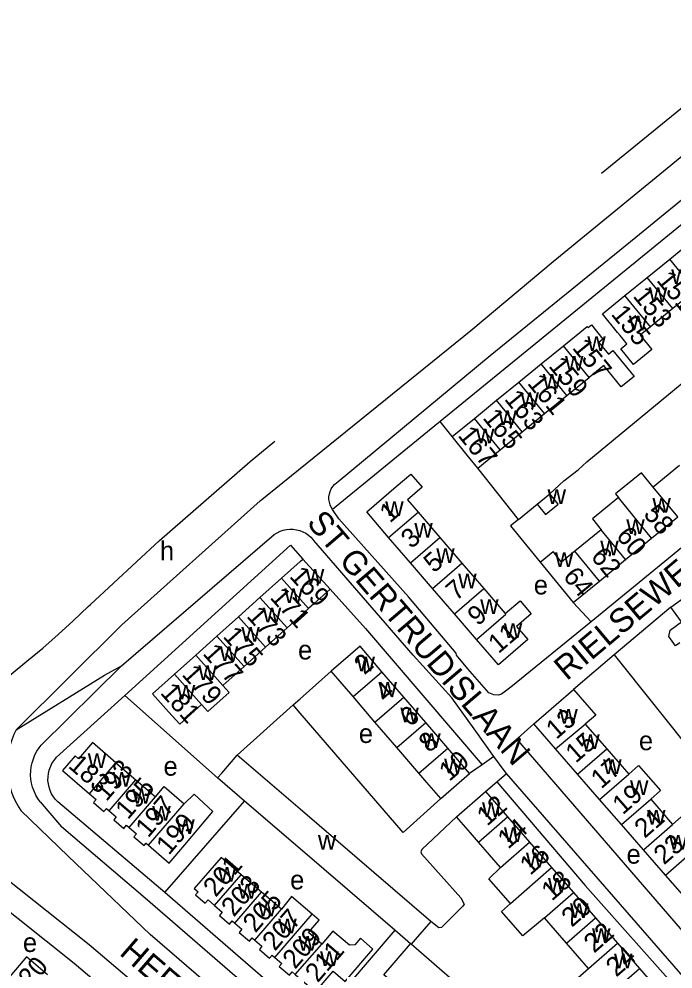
# Model space of a CAD drawing. Extents: x 161258 to 163262, y 380749 to 382054.
# Drawn here: x 162541.1 to 162678.1, y 381774.9 to 381973.9 of the extents above; entities that cross this region are included whole.
import ezdxf

# ---------------------------------------------------------------- set-up
doc = ezdxf.new("R2010")
doc.units = 0
for name, color, linetype in [('BLT_Basislijn', 7, 'Continuous'), ('BLT_Bebouwing', 7, 'Continuous'), ('BLT_Centroide', 7, 'Continuous'), ('BLT_Huisnummer', 7, 'Continuous'), ('BLT_Huisnummer_ tussenligend', 7, 'Continuous'), ('BLT_Onderverdeling_panden', 7, 'Continuous'), ('BLT_Straatnaam', 7, 'Continuous'), ('BLT_Vlakafsluiter', 7, 'Continuous')]:
    doc.layers.add(name, color=color, linetype=linetype)

msp = doc.modelspace()

# ---------------------------------------------------------------- linework, layer by layer
at = {"layer": 'BLT_Basislijn'}
for p, q in [((162653.02, 381923.11), (162707.32, 381967.63)), ((162663.14, 381941.64), (162694.53, 381967.27)), ((162692.45, 381941.12), (162629.3, 381889.6)), ((162639.83, 381903.42), (162670.33, 381928.23)), ((162607.93, 381877.02), (162639.83, 381903.42)), ((162631.82, 381886.46), (162629.3, 381889.6)), ((162645.73, 381869.11), (162637.2, 381879.86)), ((162645.73, 381869.11), (162649.63, 381872.31)), ((162562.53, 381838.43), (162594.56, 381865.96)), ((162563.24, 381832.23), (162597.98, 381863.68)), ((162597.98, 381863.68), (162600.57, 381860.81)), ((162623.65, 381840.7), (162602.85, 381864.7)), ((162606.27, 381854.46), (162613.7, 381846.22)), ((162657.23, 381851.72), (162660.95, 381847.68)), ((162677.65, 381850.73), (162665.83, 381840.73)), ((162613.7, 381846.22), (162638.11, 381817.71)), ((162665.83, 381840.73), (162657.28, 381833.5)), ((162665.83, 381840.73), (162709.11, 381786.41)), ((162562.53, 381838.43), (162545.69, 381821.81)), ((162558.95, 381836.5), (162562.53, 381838.43)), ((162540.47, 381825.05), (162558.95, 381836.5)), ((162548.93, 381819.28), (162563.24, 381832.23)), ((162582.68, 381814.95), (162563.24, 381832.23)), ((162586.81, 381819.75), (162598.54, 381830.23)), ((162640.58, 381819.45), (162638.11, 381817.71)), ((162638.11, 381817.71), (162635.5, 381815.86)), ((162641.19, 381814.11), (162643.23, 381815.85)), ((162638.81, 381812.09), (162641.19, 381814.11)), ((162641.19, 381814.11), (162659.75, 381792.44)), ((162545.51, 381809.92), (162549.93, 381804.69)), ((162571.61, 381790.92), (162549.21, 381809.92)), ((162571.61, 381790.92), (162588.31, 381810.11)), ((162567.48, 381789.74), (162549.93, 381804.69)), ((162659.75, 381792.44), (162693.29, 381754.68)), ((162613.59, 381750), (162567.48, 381789.74)), ((162572.16, 381790.46), (162571.61, 381790.92)), ((162603.06, 381763.77), (162572.16, 381790.46)), ((162605.92, 381750), (162568.56, 381782.17)), ((162650.98, 381756.13), (162623.24, 381780.1))]:
    msp.add_line(p, q, dxfattribs=at)
for points in [[(162670.33, 381928.23), (162712.86, 381963.04), (162726.29, 381973.95)], [(162770.79, 381927.37), (162770.3, 381927.13), (162762, 381922.73), (162715.03, 381891.91), (162660.95, 381847.68)], [(162562.6, 381847.05), (162591.6, 381873.01), (162635.73, 381908.7), (162653.02, 381923.11)], [(162652.28, 381874.47), (162655.23, 381877.18), (162658.26, 381879.48), (162660.07, 381881.17), (162684.01, 381900.95), (162685.83, 381902.27), (162691.47, 381907.23), (162708.68, 381921.45)], [(162629.3, 381889.6), (162628.96, 381889.32), (162606.78, 381871.18)], [(162556.03, 381851.29), (162570.48, 381864.72), (162589.48, 381881.21), (162594.68, 381885.53)], [(162606.78, 381871.18), (162606.48, 381871.67), (162606.25, 381872.19), (162606.1, 381872.74), (162606.02, 381873.3), (162606.02, 381873.87), (162606.11, 381874.44), (162606.27, 381874.98), (162606.51, 381875.5), (162606.81, 381875.98), (162607.18, 381876.42), (162607.61, 381876.79), (162607.93, 381877.02)], [(162660.95, 381847.68), (162644.15, 381833.93), (162642.15, 381832.47), (162641.55, 381832.29), (162640.56, 381832.35), (162639.51, 381832.78), (162635.14, 381837.8), (162632.77, 381840.67), (162632.65, 381841.07), (162622.71, 381852.89), (162608.11, 381869.21), (162606.78, 381871.18)], [(162645.73, 381869.11), (162644.09, 381867.77), (162650.31, 381860.18)], [(162594.56, 381865.96), (162595.16, 381866.33), (162595.79, 381866.63), (162596.45, 381866.85), (162597.13, 381866.99), (162597.82, 381867.06), (162598.52, 381867.05), (162599.21, 381866.95), (162599.88, 381866.78), (162600.53, 381866.53), (162601.15, 381866.21), (162601.72, 381865.82), (162602.25, 381865.37), (162602.73, 381864.86), (162602.85, 381864.7)], [(162536, 381834.02), (162539.39, 381836.67), (162542.73, 381839.38), (162546.02, 381842.16), (162549.26, 381844.99), (162552.44, 381847.89), (162555.57, 381850.85), (162556.03, 381851.29)], [(162640.58, 381819.45), (162636.43, 381825.21), (162631.75, 381831.7), (162623.65, 381840.7)], [(162598.54, 381830.23), (162600, 381831.54), (162606.47, 381837.33)], [(162629.44, 381810.65), (162621.59, 381803.54), (162600, 381828.54), (162598.54, 381830.23)], [(162540.47, 381825.05), (162539.97, 381824.02), (162539.55, 381822.96), (162539.19, 381821.87), (162538.92, 381820.76), (162538.72, 381819.64), (162538.6, 381818.5), (162538.56, 381817.36), (162538.61, 381816.21), (162538.73, 381815.08), (162538.93, 381813.95), (162539.21, 381812.84), (162539.56, 381811.76), (162539.99, 381810.7), (162540.5, 381809.67), (162541.07, 381808.68), (162541.44, 381808.12)], [(162648.93, 381826.29), (162645.6, 381823.31), (162645.55, 381822.86), (162686.24, 381775.72), (162691.31, 381770.12)], [(162545.51, 381809.92), (162545.01, 381810.62), (162544.57, 381811.37), (162544.21, 381812.16), (162543.91, 381812.98), (162543.7, 381813.82), (162543.56, 381814.68), (162543.5, 381815.55), (162543.52, 381816.42), (162543.62, 381817.28), (162543.8, 381818.13), (162544.06, 381818.96), (162544.39, 381819.76), (162544.8, 381820.53), (162545.27, 381821.26), (162545.69, 381821.81)], [(162549.21, 381809.92), (162548.71, 381810.44), (162548.27, 381811.02), (162547.89, 381811.65), (162547.59, 381812.31), (162547.36, 381813), (162547.21, 381813.71), (162547.13, 381814.44), (162547.14, 381815.16), (162547.23, 381815.89), (162547.39, 381816.6), (162547.64, 381817.28), (162547.95, 381817.94), (162548.34, 381818.55), (162548.79, 381819.12), (162548.93, 381819.28)], [(162643.23, 381815.85), (162642.92, 381816.21), (162640.58, 381819.45)], [(162697.89, 381758.15), (162691.36, 381762.37), (162686.31, 381766.33), (162643.23, 381815.85)], [(162568.56, 381782.17), (162551.37, 381798.57), (162541.44, 381808.12)], [(162632.74, 381806.79), (162625.49, 381799.98), (162625.28, 381799.5), (162625.43, 381799.08), (162633.68, 381789.84), (162634.36, 381788.53), (162634.09, 381788.05), (162629.63, 381783.62), (162629.06, 381783.57), (162627.37, 381784.9)], [(162526.32, 381803.41), (162555.79, 381780.03), (162591.11, 381750)], [(162528.74, 381795.11), (162552.62, 381776.16), (162583.39, 381750)]]:
    msp.add_lwpolyline(points, dxfattribs=at)
at = {"layer": 'BLT_Bebouwing'}
for p, q in [((162677.44, 381923.64), (162682.13, 381927.46)), ((162672.74, 381919.81), (162677.44, 381923.64)), ((162668.05, 381915.99), (162672.74, 381919.81)), ((162682.77, 381917.1), (162678.07, 381913.28)), ((162678.07, 381913.28), (162673.38, 381909.45)), ((162650.48, 381901.67), (162655.15, 381905.47)), ((162645.82, 381897.87), (162650.48, 381901.67)), ((162655.86, 381895.07), (162660.53, 381898.87)), ((162641.15, 381894.07), (162645.82, 381897.87)), ((162651.2, 381891.27), (162655.86, 381895.07)), ((162636.49, 381890.26), (162641.15, 381894.07)), ((162646.53, 381887.47), (162651.2, 381891.27)), ((162631.82, 381886.46), (162636.49, 381890.26)), ((162641.87, 381883.67), (162646.53, 381887.47)), ((162637.2, 381879.86), (162641.87, 381883.67)), ((162679.46, 381880.37), (162673.99, 381875.89)), ((162649.63, 381872.31), (162652.28, 381874.47)), ((162649.63, 381872.31), (162651.4, 381870.16)), ((162624.7, 381870.65), (162629.29, 381865.31)), ((162673.64, 381865.16), (162679.11, 381869.64)), ((162663.05, 381866.94), (162657.57, 381862.46)), ((162623.13, 381860), (162618.53, 381865.35)), ((162629.29, 381865.31), (162633.89, 381859.97)), ((162668.17, 381860.68), (162673.64, 381865.16)), ((162600.57, 381860.81), (162606.27, 381854.46)), ((162650.31, 381860.18), (162652.99, 381862.38)), ((162627.73, 381854.66), (162623.13, 381860)), ((162633.89, 381859.97), (162638.49, 381854.62)), ((162650.31, 381860.18), (162657.23, 381851.72)), ((162662.7, 381856.2), (162668.17, 381860.68)), ((162591.56, 381852.74), (162596.07, 381856.78)), ((162657.23, 381851.72), (162662.7, 381856.2)), ((162632.32, 381849.32), (162627.73, 381854.66)), ((162638.49, 381854.62), (162642.98, 381849.41)), ((162587.06, 381848.7), (162591.56, 381852.74)), ((162636.92, 381843.98), (162632.32, 381849.32)), ((162582.55, 381844.66), (162587.06, 381848.7)), ((162597.26, 381846.38), (162592.75, 381842.34)), ((162578.09, 381840.66), (162582.55, 381844.66)), ((162592.75, 381842.34), (162588.25, 381838.3)), ((162573.64, 381836.68), (162578.09, 381840.66)), ((162588.25, 381838.3), (162583.78, 381834.3)), ((162611.07, 381831.99), (162606.47, 381837.33)), ((162621.72, 381831.87), (162617.13, 381837.21)), ((162648.93, 381826.29), (162657.28, 381833.5)), ((162615.66, 381826.65), (162611.07, 381831.99)), ((162626.31, 381826.53), (162621.72, 381831.87)), ((162620.25, 381821.32), (162615.66, 381826.65)), ((162630.9, 381821.2), (162626.31, 381826.53)), ((162653.53, 381821.01), (162648.93, 381826.29)), ((162659.74, 381826.24), (162664.25, 381821.06)), ((162624.85, 381815.98), (162620.25, 381821.32)), ((162635.5, 381815.86), (162630.9, 381821.2)), ((162658.13, 381815.73), (162653.53, 381821.01)), ((162664.25, 381821.06), (162668.85, 381815.77)), ((162561.37, 381818.11), (162565.51, 381814.56)), ((162629.44, 381810.65), (162635.5, 381815.86)), ((162662.73, 381810.45), (162658.13, 381815.73)), ((162565.51, 381814.56), (162569.68, 381810.98)), ((162588.31, 381810.11), (162582.68, 381814.95)), ((162632.74, 381806.79), (162638.81, 381812.09)), ((162638.81, 381812.09), (162643.43, 381806.8)), ((162667.33, 381805.16), (162662.73, 381810.45)), ((162673.45, 381810.49), (162678.05, 381805.21)), ((162643.43, 381806.8), (162648.04, 381801.51)), ((162671.93, 381799.88), (162667.33, 381805.16)), ((162567.69, 381801.27), (162568.18, 381800.85)), ((162641.97, 381796.21), (162637.36, 381801.5)), ((162648.04, 381801.51), (162652.65, 381796.21)), ((162676.53, 381794.6), (162671.93, 381799.88)), ((162652.65, 381796.21), (162657.27, 381790.92)), ((162591.85, 381791.05), (162587.62, 381794.68)), ((162681.13, 381789.32), (162676.53, 381794.6)), ((162596.06, 381787.43), (162591.85, 381791.05)), ((162657.27, 381790.92), (162661.88, 381785.63)), ((162655.81, 381780.34), (162651.2, 381785.63)), ((162661.88, 381785.63), (162666.49, 381780.34)), ((162623.24, 381780.1), (162623.1, 381780.22)), ((162660.43, 381775.05), (162655.81, 381780.34)), ((162666.49, 381780.34), (162671.11, 381775.05)), ((162671.11, 381775.05), (162675.72, 381769.76))]:
    msp.add_line(p, q, dxfattribs=at)
for points in [[(162673.38, 381909.45), (162671.26, 381907.73), (162673.71, 381904.73), (162669.85, 381901.59), (162667.19, 381904.85), (162668.46, 381905.89), (162667.67, 381906.87), (162667.03, 381907.65), (162666.52, 381908.29), (162663.36, 381912.16), (162668.05, 381915.99)], [(162655.15, 381905.47), (162660.15, 381909.55), (162660.36, 381909.29), (162661.03, 381909.84), (162663.43, 381906.89), (162662.58, 381906.2), (162664.59, 381903.73), (162665.54, 381904.5), (162669.96, 381899.08), (162667.26, 381896.88), (162663.6, 381901.37), (162660.53, 381898.87)], [(162637.2, 381879.86), (162634.98, 381882.59), (162631.82, 381886.46)], [(162673.99, 381875.89), (162671.54, 381878.9), (162666.09, 381874.44), (162666.7, 381873.68)], [(162618.53, 381865.35), (162613.93, 381870.69), (162620.1, 381875.99), (162623.15, 381878.62), (162625.53, 381875.85), (162622.45, 381873.19), (162624.7, 381870.65)], [(162651.4, 381870.16), (162654.04, 381872.32), (162652.28, 381874.47)], [(162666.7, 381873.68), (162661.23, 381869.26), (162663.05, 381866.94)], [(162596.07, 381856.78), (162600, 381860.3), (162600.57, 381860.81)], [(162657.57, 381862.46), (162654.78, 381860.18), (162652.99, 381862.38)], [(162677.65, 381850.73), (162684.25, 381855.45), (162688.42, 381849.63)], [(162606.27, 381854.46), (162602.88, 381851.42), (162601.76, 381850.42)], [(162642.98, 381849.41), (162646.08, 381852.08), (162648.43, 381849.34), (162645.33, 381846.68), (162647.69, 381843.94), (162641.52, 381838.63), (162636.92, 381843.98)], [(162601.76, 381850.42), (162600, 381848.84), (162597.26, 381846.38)], [(162679.56, 381843.28), (162678.65, 381842.63), (162677.25, 381844.59), (162677.5, 381845.91), (162679.88, 381847.62), (162677.65, 381850.73)], [(162617.13, 381837.21), (162612.53, 381842.54), (162606.47, 381837.33)], [(162579.31, 381830.3), (162574.73, 381826.19), (162572.37, 381828.82), (162569.03, 381832.55), (162573.64, 381836.68)], [(162583.78, 381834.3), (162585.08, 381832.85), (162580.6, 381828.84), (162579.31, 381830.3)], [(162657.28, 381833.5), (162661.95, 381828.13), (162659.74, 381826.24)], [(162561.37, 381818.11), (162560.25, 381819.08), (162556.46, 381822.34), (162553.54, 381818.95), (162552.8, 381819.59), (162550.14, 381816.5), (162555.8, 381811.63)], [(162582.68, 381814.95), (162583.55, 381815.96), (162586.81, 381819.75)], [(162627.37, 381784.9), (162600, 381808.42), (162586.81, 381819.75)], [(162668.85, 381815.77), (162670.87, 381817.57), (162675.49, 381812.29), (162673.45, 381810.49)], [(162629.44, 381810.65), (162626.55, 381814), (162624.85, 381815.98)], [(162569.68, 381810.98), (162571.51, 381813.14), (162575.7, 381809.53)], [(162555.8, 381811.63), (162557.21, 381810.43), (162556.68, 381809.81), (162558.85, 381807.94), (162559.38, 381808.56), (162559.94, 381808.08)], [(162568.18, 381800.85), (162572.53, 381797.12), (162575.79, 381800.91), (162579.83, 381805.77), (162581.67, 381807.94), (162577.8, 381811.52), (162575.7, 381809.53)], [(162619.84, 381783.02), (162600, 381800.07), (162588.31, 381810.11)], [(162559.94, 381808.08), (162561.43, 381806.79), (162560.91, 381806.18), (162563.02, 381804.36), (162563.6, 381805.03), (162564.15, 381804.55)], [(162678.05, 381805.21), (162680.41, 381807.26), (162684.98, 381802), (162684.49, 381801.58)], [(162637.36, 381801.5), (162635.67, 381803.44), (162632.74, 381806.79)], [(162564.15, 381804.55), (162565.68, 381803.24), (162565.13, 381802.6), (162567.26, 381800.77), (162567.69, 381801.27)], [(162587.62, 381794.68), (162583.41, 381798.31), (162581.06, 381795.57), (162577.8, 381791.78), (162578.6, 381791.1), (162578.02, 381790.43), (162580.06, 381788.68), (162580.67, 381789.39), (162582.06, 381788.2)], [(162644.06, 381788.62), (162639.5, 381793.84), (162641.97, 381796.21)], [(162602.52, 381786.4), (162598.17, 381790.13), (162596.06, 381787.43)], [(162582.06, 381788.2), (162583.65, 381786.83), (162583.05, 381786.13), (162585.17, 381784.31), (162585.74, 381784.99), (162586.26, 381784.55)], [(162651.2, 381785.63), (162646.67, 381781.85), (162642.19, 381786.99), (162644.06, 381788.62)], [(162604.55, 381780.13), (162601.72, 381782.6), (162603.94, 381785.18), (162602.52, 381786.4)], [(162586.26, 381784.55), (162587.78, 381783.24), (162587.21, 381782.58), (162589.36, 381780.73), (162589.95, 381781.42), (162590.49, 381780.95)], [(162627.37, 381784.9), (162624.11, 381781.11), (162623.24, 381780.1)], [(162598.97, 381773.74), (162600, 381772.85), (162603.19, 381770.11), (162606.91, 381774.44), (162609.4, 381772.3), (162615.24, 381779.1), (162612.61, 381781.36), (162611.42, 381779.97), (162610.29, 381779.88), (162606.86, 381782.82), (162604.55, 381780.13)], [(162619.84, 381783.02), (162609.92, 381771.47)], [(162590.49, 381780.95), (162591.98, 381779.67), (162591.43, 381779.03), (162593.56, 381777.19), (162594.11, 381777.84), (162594.71, 381777.32)], [(162619.44, 381768.86), (162621.02, 381770.7), (162617.51, 381773.71), (162623.1, 381780.22)], [(162547.02, 381773.69), (162542.64, 381777.45), (162533.3, 381766.53), (162531.49, 381768.16)], [(162594.71, 381777.32), (162596.16, 381776.08), (162595.61, 381775.43), (162597.72, 381773.61), (162598.32, 381774.3), (162598.97, 381773.74)], [(162665.04, 381769.76), (162662.77, 381767.86), (162658.21, 381773.09), (162660.43, 381775.05)]]:
    msp.add_lwpolyline(points, dxfattribs=at)
at = {"layer": 'BLT_Onderverdeling_panden'}
for p, q in [((162682.77, 381917.1), (162677.44, 381923.64)), ((162678.07, 381913.28), (162672.74, 381919.81)), ((162673.38, 381909.45), (162668.05, 381915.99)), ((162660.53, 381898.87), (162655.15, 381905.47)), ((162655.86, 381895.07), (162650.48, 381901.67)), ((162651.2, 381891.27), (162645.82, 381897.87)), ((162646.53, 381887.47), (162641.15, 381894.07)), ((162641.87, 381883.67), (162636.49, 381890.26)), ((162679.11, 381869.64), (162673.99, 381875.89)), ((162673.64, 381865.16), (162666.7, 381873.68)), ((162618.53, 381865.35), (162624.7, 381870.65)), ((162668.17, 381860.68), (162663.05, 381866.94)), ((162623.13, 381860), (162629.29, 381865.31)), ((162662.7, 381856.2), (162657.57, 381862.46)), ((162627.73, 381854.66), (162633.89, 381859.97)), ((162601.76, 381850.42), (162596.07, 381856.78)), ((162632.32, 381849.32), (162638.49, 381854.62)), ((162597.26, 381846.38), (162591.56, 381852.74)), ((162592.75, 381842.34), (162587.06, 381848.7)), ((162588.25, 381838.3), (162582.55, 381844.66)), ((162583.78, 381834.3), (162578.09, 381840.66)), ((162611.07, 381831.99), (162617.13, 381837.21)), ((162579.31, 381830.3), (162573.64, 381836.68)), ((162615.66, 381826.65), (162621.72, 381831.87)), ((162620.25, 381821.32), (162626.31, 381826.53)), ((162653.53, 381821.01), (162659.74, 381826.24)), ((162624.85, 381815.98), (162630.9, 381821.2)), ((162658.13, 381815.73), (162664.25, 381821.06)), ((162555.8, 381811.63), (162561.37, 381818.11)), ((162662.73, 381810.45), (162668.85, 381815.77)), ((162559.94, 381808.08), (162565.51, 381814.56)), ((162564.15, 381804.55), (162569.68, 381810.98)), ((162568.18, 381800.85), (162575.7, 381809.53)), ((162667.33, 381805.16), (162673.45, 381810.49)), ((162637.36, 381801.5), (162643.43, 381806.8)), ((162671.93, 381799.88), (162678.05, 381805.21)), ((162641.97, 381796.21), (162648.04, 381801.51)), ((162676.53, 381794.6), (162684.49, 381801.58)), ((162644.06, 381788.62), (162652.65, 381796.21)), ((162582.06, 381788.2), (162587.62, 381794.68)), ((162586.26, 381784.55), (162591.85, 381791.05)), ((162651.2, 381785.63), (162657.27, 381790.92)), ((162590.49, 381780.95), (162596.06, 381787.43)), ((162594.71, 381777.32), (162602.52, 381786.4)), ((162655.81, 381780.34), (162661.88, 381785.63)), ((162623.1, 381780.22), (162619.84, 381783.02)), ((162598.97, 381773.74), (162604.55, 381780.13)), ((162660.43, 381775.05), (162666.49, 381780.34)), ((162665.04, 381769.76), (162671.11, 381775.05))]:
    msp.add_line(p, q, dxfattribs=at)
msp.add_lwpolyline([(162636.92, 381843.98), (162643.09, 381849.28), (162642.98, 381849.41)], dxfattribs=at)
at = {"layer": 'BLT_Vlakafsluiter'}
msp.add_line((162562.6, 381847.05), (162540.47, 381825.05), dxfattribs=at)

# ---------------------------------------------------------------- texts
at = {"layer": 'BLT_Centroide'}
for s, p in [('w', (162677.75, 381918.45)), ('w', (162673.06, 381914.64)), ('w', (162668.88, 381908.73)), ('w', (162660.17, 381904.42)), ('w', (162655.5, 381900.27)), ('w', (162650.84, 381896.47)), ('w', (162646.17, 381892.67)), ('w', (162641.52, 381888.86)), ('w', (162636.84, 381885.06)), ('w', (162651.84, 381872.31)), ('w', (162617.81, 381869.81)), ('w', (162673.81, 381870.53)), ('w', (162668.34, 381866.05)), ('w', (162623.91, 381865.31)), ('h', (162570.59, 381860.52)), ('w', (162628.51, 381860)), ('w', (162662.88, 381861.58)), ('w', (162653.39, 381859.14)), ('w', (162601.17, 381855.62)), ('w', (162633.1, 381854.66)), ('e', (162648.95, 381853.39)), ('w', (162596.66, 381851.58)), ('w', (162637.71, 381849.31)), ('w', (162592.16, 381847.53)), ('w', (162642.67, 381844.28)), ('w', (162587.66, 381843.5)), ('e', (162599.54, 381839.77)), ('w', (162583.14, 381839.47)), ('w', (162611.8, 381837.28)), ('w', (162578.64, 381835.44)), ('w', (162616.4, 381831.94)), ('w', (162574.14, 381831.38)), ('w', (162620.98, 381826.59)), ('w', (162654.3, 381826.31)), ('e', (162612.28, 381822.27)), ('w', (162625.58, 381821.25)), ('w', (162658.9, 381821.03)), ('e', (162670.98, 381820.76)), ('w', (162555.48, 381817)), ('e', (162571.34, 381815.42)), ('w', (162630.16, 381815.91)), ('w', (162663.49, 381815.75)), ('w', (162560.66, 381813.09)), ('w', (162669.12, 381811.38)), ('w', (162564.81, 381809.53)), ('w', (162568.98, 381805.98)), ('w', (162638.09, 381806.78)), ('w', (162672.7, 381805.19)), ('w', (162574.02, 381803.23)), ('w', (162642.7, 381801.5)), ('w', (162603.7, 381799.94)), ('w', (162677.29, 381799.91)), ('w', (162647.31, 381796.22)), ('e', (162668.39, 381796.99)), ('w', (162582.72, 381793.23)), ('e', (162597.88, 381791.6)), ('w', (162651.92, 381790.94)), ('w', (162586.95, 381789.64)), ('w', (162591.16, 381785.98)), ('w', (162656.54, 381785.62)), ('w', (162595.39, 381782.38)), ('w', (162661.16, 381780.34)), ('e', (162541.88, 381778.48)), ('w', (162599.61, 381778.75)), ('w', (162604.17, 381775.53)), ('w', (162665.77, 381775.06))]:
    msp.add_text(s, height=4, dxfattribs=at).set_placement(p)
at = {"layer": 'BLT_Huisnummer'}
for s, rotation, p in [('155', 309.1776, (162664.99, 381912.07)), ('157', 309.1729, (162656.86, 381905.02)), ('161', 309.1781, (162647.44, 381897.59)), ('167', 309.1872, (162632.89, 381886.65)), ('1', 40.7167, (162618.78, 381868.22)), ('60', 309.3168, (162666.05, 381865.59)), ('5', 40.7113, (162628.01, 381857.75)), ('169', 311.8629, (162597.56, 381857.11)), ('64', 309.3063, (162654.92, 381857.09)), ('173', 311.8605, (162588.59, 381848.75)), ('11', 40.7082, (162641.54, 381840.85)), ('177', 311.8649, (162579.4, 381840.91)), ('2', 40.7187, (162613.45, 381836.41)), ('181', 311.8629, (162570.49, 381832.7)), ('6', 40.7132, (162623.04, 381825.47)), ('13', 41.0424, (162653.67, 381822.88)), ('183', 319.3254, (162551.16, 381817.27)), ('10', 40.714, (162631.23, 381814.08)), ('17', 41.0464, (162663.07, 381812.5)), ('193', 49.3275, (162559.37, 381809.86)), ('12', 41.0915, (162639.17, 381804.72)), ('199', 49.3323, (162572.46, 381798.61)), ('21', 41.0457, (162672.2, 381802.16)), ('16', 41.0908, (162648.19, 381794.41)), ('201', 49.3245, (162582.3, 381789.8)), ('205', 49.329, (162590.61, 381782.32)), ('20', 41.0855, (162656.91, 381783.52)), ('211', 49.3304, (162603.67, 381771.9)), ('24', 41.0895, (162666.24, 381773.1)), ('220', 49.3389, (162541.59, 381768.57))]:
    msp.add_text(s, height=4, rotation=rotation, dxfattribs=at).set_placement(p)
at = {"layer": 'BLT_Huisnummer_ tussenligend'}
for s, rotation, p in [('151', 309.1776, (162674.53, 381919.15)), ('153', 309.1776, (162669.58, 381915.84)), ('159', 309.1729, (162651.9, 381901.21)), ('163', 309.1781, (162642.63, 381894.28)), ('165', 309.1781, (162638.1, 381890.33)), ('58', 309.3183, (162671.78, 381870.16)), ('3', 40.7167, (162623.26, 381862.81)), ('62', 309.3168, (162660.74, 381861.24)), ('7', 40.7113, (162632.67, 381851.89)), ('171', 311.8629, (162593.48, 381852.67)), ('9', 40.7113, (162637.21, 381846.64)), ('175', 311.8605, (162583.62, 381844.51)), ('179', 311.8649, (162575.02, 381836.52)), ('4', 40.7187, (162617.82, 381830.56)), ('8', 40.7132, (162626.98, 381820.07)), ('15', 41.0424, (162657.76, 381817.92)), ('195', 49.3275, (162563.9, 381806.06)), ('19', 41.0464, (162667.6, 381807.1)), ('197', 49.3275, (162568.12, 381802.25)), ('14', 41.0915, (162643.54, 381799.89)), ('23', 41.0457, (162676.24, 381796.6)), ('18', 41.0908, (162652.72, 381789.01)), ('203', 49.3245, (162586.09, 381785.66)), ('207', 49.329, (162594.69, 381778.51)), ('209', 49.329, (162598.93, 381774.72)), ('22', 41.0855, (162661.59, 381778.12))]:
    msp.add_text(s, height=4, rotation=rotation, dxfattribs=at).set_placement(p)
at = {"layer": 'BLT_Straatnaam'}
for s, rotation, p in [('ST GERTRUDISLAAN', 310.4603, (162601.17, 381868.31)), ('RIELSEWEG', 39.9993, (162655.86, 381835.16)), ('HEEZERWEG', 319.2157, (162561.88, 381778.04))]:
    msp.add_text(s, height=5, rotation=rotation, dxfattribs=at).set_placement(p)

doc.saveas('drawing.dxf')
